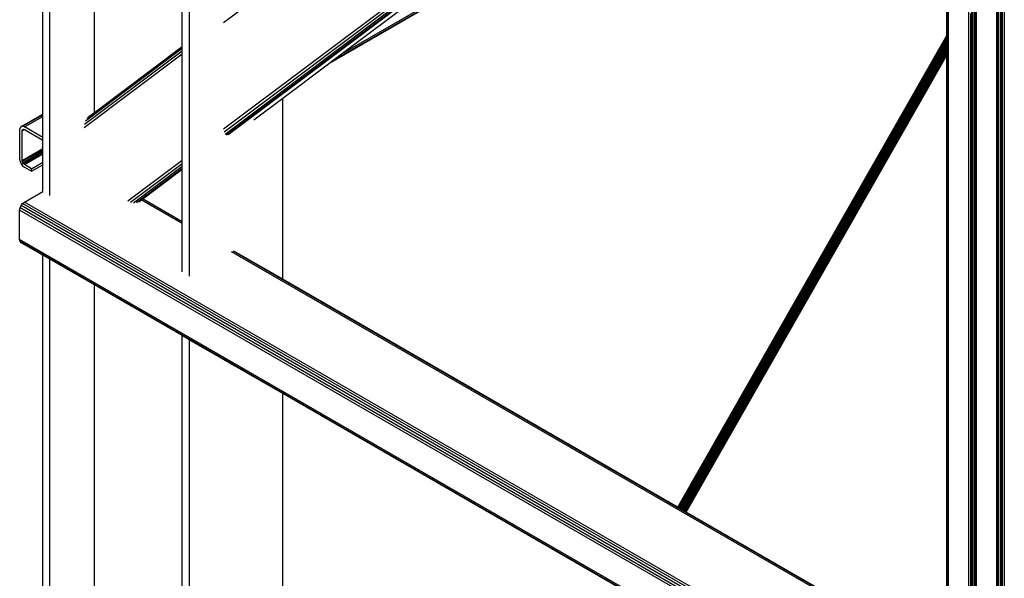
# Model space of a CAD drawing. Header units: millimetres. Extents: x 10 to 1250, y -62 to 528.
# Tile 526 of 656: x 597.733 to 598.931, y 509.381 to 510.061. Entities that reach past the tile are written whole.
import ezdxf

# ---------------------------------------------------------------- set-up
doc = ezdxf.new("R2010")
doc.units = ezdxf.units.MM
doc.header["$LTSCALE"] = 0.05

msp = doc.modelspace()

# ---------------------------------------------------------------- linework, layer by layer
at = {"color": 8}
for p, q in [((597.7701, 509.8467), (597.7701, 512.6825)), ((597.9396, 512.5846), (597.9396, 509.7488)), ((597.7614, 509.9458), (597.7614, 511.3537)), ((597.8242, 509.9479), (597.8242, 511.2754)), ((597.931, 510.0282), (597.931, 511.2138)), ((597.9814, 510.0571), (598.8297, 510.6949)), ((598.8876, 509.2304), (598.8876, 510.6615)), ((597.9814, 509.9277), (598.8608, 510.589)), ((597.9819, 509.9242), (598.8608, 510.5851)), ((597.9831, 509.9216), (598.8608, 510.5816)), ((597.9849, 509.9205), (598.8608, 510.5791)), ((597.9871, 509.921), (598.8608, 510.5779)), ((598.1088, 510.0071), (598.8608, 510.4412)), ((598.1129, 510.0102), (598.8608, 510.442)), ((598.1244, 510.0188), (598.8608, 510.444)), ((598.8608, 510.0416), (598.8608, 510.4412)), ((598.8613, 510.0424), (598.8613, 510.4415)), ((598.8627, 510.0449), (598.8627, 510.4423)), ((598.1244, 510.0188), (598.3298, 510.1733)), ((598.926, 509.3067), (598.926, 510.1317)), ((598.9263, 509.3069), (598.9263, 510.1322)), ((598.9273, 509.3076), (598.9273, 510.1339)), ((598.9283, 509.3084), (598.9283, 510.1357)), ((598.9285, 509.3086), (598.9285, 510.136)), ((598.9306, 509.3101), (598.9306, 510.1397)), ((598.9215, 509.3033), (598.9215, 510.1238)), ((598.9218, 509.3035), (598.9218, 510.1243)), ((598.923, 509.3044), (598.923, 510.1265)), ((598.9236, 509.3049), (598.9236, 510.1275)), ((598.8909, 509.2803), (598.8909, 510.0701)), ((598.8921, 509.2812), (598.8921, 510.0722)), ((598.8945, 509.283), (598.8945, 510.0765)), ((598.8947, 509.2832), (598.8948, 510.0769)), ((598.8952, 509.2835), (598.8952, 510.0777)), ((598.8966, 509.2846), (598.8966, 510.0801)), ((598.8897, 509.2794), (598.8897, 510.0679)), ((598.8898, 509.2795), (598.8898, 510.0683)), ((598.5335, 509.4677), (598.8608, 510.0416)), ((598.5336, 509.4677), (598.8608, 510.0415)), ((598.5337, 509.4676), (598.8608, 510.0412)), ((598.5339, 509.4675), (598.8608, 510.0407)), ((598.5342, 509.4673), (598.8608, 510.04)), ((598.5346, 509.4671), (598.8608, 510.0392)), ((598.535, 509.4669), (598.8608, 510.0382)), ((598.5355, 509.4666), (598.8608, 510.0371)), ((598.536, 509.4663), (598.8608, 510.0358)), ((598.5366, 509.466), (598.8608, 510.0345)), ((598.8608, 510.0416), (598.8613, 510.0424)), ((598.8608, 510.0415), (598.8613, 510.0423)), ((598.8608, 510.0412), (598.8613, 510.042)), ((598.8608, 510.0415), (598.8608, 510.0416)), ((598.8608, 510.0407), (598.8613, 510.0415)), ((598.8608, 510.0412), (598.8608, 510.0415)), ((598.8608, 510.0407), (598.8608, 510.0412)), ((598.8608, 510.04), (598.8613, 510.0408)), ((598.8608, 510.04), (598.8608, 510.0407)), ((598.8608, 510.0392), (598.8613, 510.04)), ((598.8608, 510.0392), (598.8608, 510.04)), ((598.8608, 510.0382), (598.8608, 510.0392)), ((598.8608, 510.0382), (598.8613, 510.039)), ((598.8608, 510.0371), (598.8608, 510.0382)), ((598.8608, 510.0371), (598.8613, 510.0379)), ((598.8608, 510.0358), (598.8608, 510.0371)), ((598.8608, 510.0358), (598.8613, 510.0367)), ((598.8608, 510.0345), (598.8608, 510.0358)), ((598.8608, 510.0345), (598.8613, 510.0353)), ((598.8608, 510.0331), (598.8608, 510.0345)), ((598.8608, 510.0331), (598.8613, 510.0339)), ((598.8613, 510.0424), (598.8627, 510.0449)), ((598.8613, 510.0423), (598.8627, 510.0447)), ((598.8613, 510.042), (598.8627, 510.0444)), ((598.8613, 510.0415), (598.8627, 510.0439)), ((598.8613, 510.0408), (598.8627, 510.0433)), ((598.8613, 510.04), (598.8627, 510.0425)), ((598.8613, 510.0423), (598.8613, 510.0424)), ((598.8613, 510.042), (598.8613, 510.0423)), ((598.8613, 510.0415), (598.8613, 510.042)), ((598.8613, 510.039), (598.8627, 510.0415)), ((598.8613, 510.0408), (598.8613, 510.0415)), ((598.8613, 510.04), (598.8613, 510.0408)), ((598.8613, 510.0379), (598.8627, 510.0403)), ((598.8613, 510.039), (598.8613, 510.04)), ((598.8613, 510.0367), (598.8627, 510.0391)), ((598.8613, 510.0379), (598.8613, 510.039)), ((598.8613, 510.0367), (598.8613, 510.0379)), ((598.8613, 510.0353), (598.8627, 510.0378)), ((598.8613, 510.0353), (598.8613, 510.0367)), ((598.8613, 510.0339), (598.8627, 510.0363)), ((598.8613, 510.0339), (598.8613, 510.0353)), ((598.8613, 510.0324), (598.8627, 510.0349)), ((598.8613, 510.0324), (598.8613, 510.0339)), ((598.8613, 510.0309), (598.8627, 510.0334)), ((598.8627, 510.0447), (598.8627, 510.0449)), ((598.8627, 510.0444), (598.8627, 510.0447)), ((598.8627, 510.0439), (598.8627, 510.0444)), ((598.8627, 510.0433), (598.8627, 510.0439)), ((598.8627, 510.0425), (598.8627, 510.0433)), ((598.8627, 510.0415), (598.8627, 510.0425)), ((598.8627, 510.0403), (598.8627, 510.0415)), ((598.8627, 510.0391), (598.8627, 510.0403)), ((598.8627, 510.0378), (598.8627, 510.0391)), ((598.8627, 510.0363), (598.8627, 510.0378)), ((598.8627, 510.0349), (598.8627, 510.0363)), ((598.8627, 510.0334), (598.8627, 510.0349)), ((598.8627, 510.0318), (598.8627, 510.0334)), ((597.8123, 509.9337), (597.931, 510.0229)), ((597.8136, 509.9377), (597.931, 510.026)), ((597.8154, 509.9409), (597.931, 510.0278)), ((597.8242, 509.9479), (597.931, 510.0282)), ((597.931, 510.0278), (597.931, 510.0282)), ((597.931, 510.026), (597.931, 510.0278)), ((597.931, 510.0229), (597.931, 510.026)), ((597.931, 510.0192), (597.931, 510.0229)), ((598.5372, 509.4656), (598.8608, 510.0331)), ((598.5378, 509.4652), (598.8608, 510.0316)), ((598.5385, 509.4649), (598.8608, 510.0301)), ((598.5391, 509.4645), (598.8608, 510.0286)), ((598.5398, 509.4641), (598.8608, 510.0271)), ((598.5404, 509.4637), (598.8608, 510.0256)), ((598.541, 509.4634), (598.8608, 510.0242)), ((598.5416, 509.4631), (598.8608, 510.0229)), ((598.5421, 509.4628), (598.8608, 510.0216)), ((598.8608, 510.0316), (598.8608, 510.0331)), ((598.8608, 510.0316), (598.8613, 510.0324)), ((598.8608, 510.0301), (598.8608, 510.0316)), ((598.8608, 510.0301), (598.8613, 510.0309)), ((598.8608, 510.0286), (598.8608, 510.0301)), ((598.8608, 510.0286), (598.8613, 510.0294)), ((598.8608, 510.0271), (598.8608, 510.0286)), ((598.8608, 510.0271), (598.8613, 510.0279)), ((598.8608, 510.0256), (598.8608, 510.0271)), ((598.8608, 510.0256), (598.8613, 510.0264)), ((598.8608, 510.0242), (598.8608, 510.0256)), ((598.8608, 510.0242), (598.8613, 510.025)), ((598.8608, 510.0229), (598.8608, 510.0242)), ((598.8608, 510.0229), (598.8613, 510.0237)), ((598.8608, 510.0216), (598.8608, 510.0229)), ((598.8608, 510.0216), (598.8613, 510.0225)), ((598.8608, 510.0205), (598.8608, 510.0216)), ((598.8608, 510.0205), (598.8613, 510.0214)), ((598.8613, 510.0309), (598.8613, 510.0324)), ((598.8613, 510.0294), (598.8627, 510.0318)), ((598.8613, 510.0294), (598.8613, 510.0309)), ((598.8613, 510.0279), (598.8627, 510.0303)), ((598.8613, 510.0279), (598.8613, 510.0294)), ((598.8613, 510.0264), (598.8627, 510.0289)), ((598.8613, 510.0264), (598.8613, 510.0279)), ((598.8613, 510.025), (598.8627, 510.0274)), ((598.8613, 510.025), (598.8613, 510.0264)), ((598.8613, 510.0237), (598.8627, 510.0261)), ((598.8613, 510.0237), (598.8613, 510.025)), ((598.8613, 510.0225), (598.8627, 510.0249)), ((598.8613, 510.0214), (598.8627, 510.0238)), ((598.8613, 510.0225), (598.8613, 510.0237)), ((598.8613, 510.0204), (598.8627, 510.0229)), ((598.8613, 510.0214), (598.8613, 510.0225)), ((598.8613, 510.0196), (598.8627, 510.0221)), ((598.8613, 510.019), (598.8627, 510.0214)), ((598.8613, 510.0204), (598.8613, 510.0214)), ((598.8627, 510.0303), (598.8627, 510.0318)), ((598.8627, 510.0289), (598.8627, 510.0303)), ((598.8627, 510.0274), (598.8627, 510.0289)), ((598.8627, 510.0261), (598.8627, 510.0274)), ((598.8627, 510.0249), (598.8627, 510.0261)), ((598.8627, 510.0238), (598.8627, 510.0249)), ((598.8627, 510.0229), (598.8627, 510.0238)), ((598.8627, 510.0221), (598.8627, 510.0229)), ((598.8627, 510.0214), (598.8627, 510.0221)), ((598.8627, 510.021), (598.8627, 510.0214)), ((597.8119, 509.9296), (597.931, 510.0192)), ((597.931, 509.8898), (597.931, 510.0192)), ((598.1088, 510.0071), (598.1129, 510.0102)), ((598.1129, 510.0102), (598.1244, 510.0188)), ((598.5426, 509.4625), (598.8608, 510.0205)), ((598.543, 509.4623), (598.8608, 510.0196)), ((598.5433, 509.4621), (598.8608, 510.0188)), ((598.5436, 509.4619), (598.8608, 510.0182)), ((598.5438, 509.4618), (598.8608, 510.0177)), ((598.5439, 509.4617), (598.8608, 510.0174)), ((598.5439, 509.4617), (598.8608, 510.0174)), ((598.8608, 510.0196), (598.8608, 510.0205)), ((598.8608, 510.0196), (598.8613, 510.0204)), ((598.8608, 510.0188), (598.8613, 510.0196)), ((598.8608, 510.0188), (598.8608, 510.0196)), ((598.8608, 510.0182), (598.8613, 510.019)), ((598.8608, 510.0182), (598.8608, 510.0188)), ((598.8608, 510.0177), (598.8613, 510.0185)), ((598.8608, 510.0174), (598.8613, 510.0182)), ((598.8608, 510.0177), (598.8608, 510.0182)), ((598.8608, 510.0174), (598.8608, 510.0177)), ((598.8608, 510.0174), (598.8608, 510.0174)), ((598.8608, 509.2788), (598.8608, 510.0174)), ((598.8613, 510.0185), (598.8627, 510.021)), ((598.8613, 510.0183), (598.8627, 510.0206)), ((598.8613, 510.0196), (598.8613, 510.0204)), ((598.8613, 510.019), (598.8613, 510.0196)), ((598.8613, 510.0185), (598.8613, 510.019)), ((598.8613, 510.0183), (598.8613, 510.0185)), ((598.8613, 510.0182), (598.8613, 510.0183)), ((598.8613, 509.2785), (598.8613, 510.0182)), ((598.8627, 510.0206), (598.8627, 510.021)), ((598.8627, 509.2777), (598.8627, 510.0206)), ((598.0533, 509.9654), (598.1088, 510.0071)), ((598.0182, 509.9389), (598.0533, 509.9654)), ((598.0533, 509.745), (598.0533, 509.9654)), ((597.7351, 509.9306), (597.7614, 509.9458)), ((597.7369, 509.931), (597.7614, 509.9451)), ((597.7391, 509.9302), (597.7614, 509.9431)), ((597.7614, 509.9451), (597.7614, 509.9458)), ((597.7614, 509.9431), (597.7614, 509.9451)), ((597.7614, 509.9173), (597.7614, 509.9431)), ((597.8176, 509.9429), (597.8242, 509.9479)), ((597.7339, 509.9292), (597.7334, 509.9269)), ((597.7334, 509.9269), (597.7334, 509.8911)), ((597.7351, 509.9306), (597.7339, 509.9292)), ((597.7369, 509.931), (597.7351, 509.9306)), ((597.7363, 509.9253), (597.7391, 509.9269)), ((597.7363, 509.9253), (597.7365, 509.9264)), ((597.7365, 509.9264), (597.738, 509.9273)), ((597.7365, 509.9264), (597.7371, 509.9271)), ((597.7391, 509.9302), (597.7369, 509.931)), ((597.7371, 509.9271), (597.738, 509.9273)), ((597.738, 509.9273), (597.7391, 509.9269)), ((597.7614, 509.9173), (597.7391, 509.9302)), ((597.7391, 509.9269), (597.7614, 509.914)), ((597.7363, 509.8894), (597.7363, 509.9253)), ((597.7614, 509.914), (597.7614, 509.9173)), ((597.7614, 509.9039), (597.7614, 509.914)), ((597.7363, 509.8894), (597.7614, 509.9039)), ((597.7365, 509.888), (597.7614, 509.9024)), ((597.7614, 509.9024), (597.7614, 509.9039)), ((597.7614, 509.9007), (597.7614, 509.9024)), ((597.7334, 509.8911), (597.7339, 509.8883)), ((597.7371, 509.8866), (597.7614, 509.9007)), ((597.738, 509.8854), (597.7614, 509.8989)), ((597.7391, 509.8845), (597.7614, 509.8974)), ((597.7614, 509.8989), (597.7614, 509.9007)), ((597.7614, 509.8974), (597.7614, 509.8989)), ((597.7614, 509.8873), (597.7614, 509.8974)), ((597.865, 509.8402), (597.931, 509.8898)), ((597.931, 509.8859), (597.931, 509.8898)), ((597.7339, 509.8883), (597.7351, 509.8855)), ((597.7351, 509.8855), (597.7369, 509.883)), ((597.7365, 509.888), (597.7363, 509.8894)), ((597.7371, 509.8866), (597.7365, 509.888)), ((597.7369, 509.883), (597.7391, 509.8812)), ((597.738, 509.8854), (597.7371, 509.8866)), ((597.7391, 509.8845), (597.738, 509.8854)), ((597.7479, 509.8794), (597.7391, 509.8845)), ((597.7391, 509.8812), (597.7479, 509.8762)), ((597.7479, 509.8794), (597.7614, 509.8873)), ((597.7479, 509.8762), (597.7614, 509.884)), ((597.7479, 509.8762), (597.7479, 509.8794)), ((597.7614, 509.884), (597.7614, 509.8873)), ((597.7614, 509.8517), (597.7614, 509.884)), ((597.8683, 509.8388), (597.931, 509.8859)), ((597.872, 509.838), (597.931, 509.8824)), ((597.8755, 509.8382), (597.931, 509.8799)), ((597.8782, 509.8391), (597.931, 509.8788)), ((597.931, 509.8824), (597.931, 509.8859)), ((597.931, 509.8799), (597.931, 509.8824)), ((597.931, 509.8788), (597.931, 509.8799)), ((597.931, 509.8776), (597.931, 509.8788)), ((597.931, 509.8152), (597.931, 509.8776)), ((597.7391, 509.8388), (597.7614, 509.8517)), ((597.931, 509.8149), (597.8837, 509.8422)), ((597.7334, 509.8289), (597.7339, 509.8317)), ((597.7339, 509.8317), (597.7351, 509.8345)), ((598.8395, 509.1934), (597.7339, 509.8317)), ((597.7351, 509.8345), (597.7369, 509.837)), ((598.8407, 509.1962), (597.7351, 509.8345)), ((597.7369, 509.837), (597.7391, 509.8388)), ((598.8426, 509.1987), (597.7369, 509.837)), ((598.8448, 509.2004), (597.7391, 509.8388)), ((597.931, 509.8129), (597.8819, 509.8412)), ((597.7334, 509.7931), (597.7334, 509.8289)), ((598.8391, 509.1906), (597.7334, 509.8289)), ((597.931, 509.8149), (597.931, 509.8152)), ((597.931, 509.8129), (597.931, 509.8149)), ((597.931, 509.7538), (597.931, 509.8129)), ((597.7339, 509.7908), (597.7334, 509.7931)), ((598.8391, 509.1547), (597.7334, 509.7931)), ((597.7351, 509.7894), (597.7339, 509.7908)), ((598.8395, 509.1525), (597.7339, 509.7908)), ((597.7614, 509.7742), (597.7351, 509.7894)), ((597.7701, 509.7692), (597.7614, 509.7742)), ((597.7614, 508.3118), (597.7614, 509.7742)), ((598.8608, 509.276), (597.9908, 509.7783)), ((598.8608, 509.278), (597.993, 509.7791)), ((598.0533, 509.745), (597.9948, 509.7787)), ((597.7701, 504.7344), (597.7701, 509.7692)), ((597.8242, 509.7379), (597.7701, 509.7692)), ((597.8242, 508.2908), (597.8242, 509.7379)), ((597.931, 509.6763), (597.8242, 509.7379)), ((598.5335, 509.4677), (598.0533, 509.745)), ((597.9396, 509.6713), (597.931, 509.6763)), ((597.931, 508.3899), (597.931, 509.6763)), ((597.9396, 509.6713), (597.9396, 504.6365)), ((598.0533, 509.6057), (597.9396, 509.6713)), ((598.0533, 508.6257), (598.0533, 509.6057)), ((598.4738, 509.3629), (598.0533, 509.6057)), ((598.5336, 509.4677), (598.5335, 509.4677)), ((598.5337, 509.4676), (598.5336, 509.4677)), ((598.5339, 509.4675), (598.5337, 509.4676)), ((598.5342, 509.4673), (598.5339, 509.4675)), ((598.5346, 509.4671), (598.5342, 509.4673)), ((598.535, 509.4669), (598.5346, 509.4671)), ((598.5355, 509.4666), (598.535, 509.4669)), ((598.536, 509.4663), (598.5355, 509.4666)), ((598.5366, 509.466), (598.536, 509.4663)), ((598.5372, 509.4656), (598.5366, 509.466)), ((598.5378, 509.4652), (598.5372, 509.4656)), ((598.5385, 509.4649), (598.5378, 509.4652)), ((598.5391, 509.4645), (598.5385, 509.4649)), ((598.5398, 509.4641), (598.5391, 509.4645)), ((598.5404, 509.4637), (598.5398, 509.4641)), ((598.541, 509.4634), (598.5404, 509.4637)), ((598.5416, 509.4631), (598.541, 509.4634)), ((598.5421, 509.4628), (598.5416, 509.4631)), ((598.5426, 509.4625), (598.5421, 509.4628)), ((598.543, 509.4623), (598.5426, 509.4625)), ((598.5433, 509.4621), (598.543, 509.4623)), ((598.5436, 509.4619), (598.5433, 509.4621)), ((598.5438, 509.4618), (598.5436, 509.4619)), ((598.5439, 509.4617), (598.5438, 509.4618)), ((598.8608, 509.2788), (598.5439, 509.4617)), ((598.5439, 509.4617), (598.5439, 509.4617))]:
    msp.add_line(p, q, dxfattribs=at)

doc.saveas('drawing.dxf')
